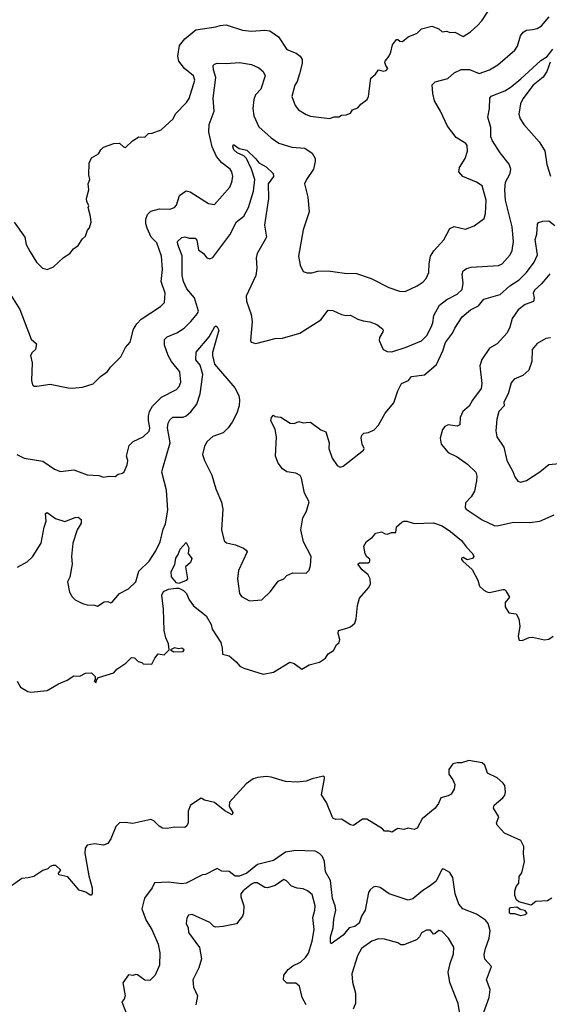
# Model space of a CAD drawing. Extents: x 1678759 to 1859541, y 384609 to 522867.
# Tile 366 of 466: x 1787910 to 1791488, y 432629 to 439284. Entities that reach past the tile are written whole.
import ezdxf

# ---------------------------------------------------------------- set-up
doc = ezdxf.new("R2010")
doc.units = 0

msp = doc.modelspace()

# ---------------------------------------------------------------- linework, layer by layer
at = {"layer": '0CON20XD'}
for points in [[(1789264.5, 439245.5), (1789305, 439249.4), (1789415, 439212.5), (1789475, 439207.2), (1789565, 439213.4), (1789598.8, 439208.8), (1789658.4, 439168.4), (1789715, 439082.9), (1789778, 439058), (1789805, 439038), (1789817.5, 439015), (1789817.7, 438987.7), (1789801.3, 438918.7), (1789784.4, 438865.6), (1789769.1, 438840.9), (1789748, 438765), (1789771.2, 438705), (1789793.8, 438675), (1789845, 438642.5), (1789875, 438632.9), (1790003.6, 438616.4), (1790035, 438628.8), (1790065, 438626.7), (1790085, 438638.8), (1790115, 438641.2), (1790145, 438653.3), (1790157.5, 438675), (1790195, 438687.5), (1790215, 438712.5), (1790257.5, 438745), (1790266.7, 438765), (1790281.7, 438888.3), (1790313, 438917), (1790333.9, 438946.1), (1790365, 438937.5), (1790385, 438940), (1790396.7, 438955), (1790383.3, 438975), (1790376.7, 438995), (1790380, 439005), (1790403.3, 439035), (1790416.7, 439065), (1790427.5, 439115), (1790455, 439150), (1790465, 439150), (1790478.3, 439138.3), (1790495, 439137.5), (1790535, 439167.5), (1790596.1, 439193.9), (1790625, 439222.5), (1790695, 439240), (1790742.5, 439222.5), (1790765, 439202.5), (1790795, 439207.5), (1790815, 439197.5), (1790849.3, 439199.3), (1790905, 439170), (1790955, 439202.5), (1791002.5, 439245), (1791033, 439277), (1791075, 439342.5)], [(1789525, 438958), (1789555, 438933.8), (1789568.1, 438905), (1789538.9, 438815), (1789503.6, 438776.4), (1789491.8, 438745), (1789485.4, 438685), (1789490.7, 438635), (1789525, 438560), (1789609.2, 438485), (1789660.8, 438450.8), (1789747.6, 438422.4), (1789836.7, 438415), (1789885, 438382), (1789905.6, 438345), (1789906.9, 438325), (1789895.5, 438275), (1789846.9, 438205), (1789834.3, 438175), (1789855.7, 438085.7), (1789865.6, 437985), (1789825.7, 437864.3), (1789794.2, 437685), (1789804.3, 437624.3), (1789825, 437582.5), (1789852.7, 437572.7), (1789884, 437574), (1789925, 437584.4), (1789993, 437587), (1790105, 437571.1), (1790185, 437568.1), (1790285, 437534.3), (1790403.8, 437475), (1790475, 437449.4), (1790515, 437447.5), (1790595, 437484.3), (1790635, 437511.4), (1790655.4, 437534.6), (1790674.2, 437575.8), (1790676, 437635), (1790685.6, 437685), (1790708.5, 437721.5), (1790775, 437796.2), (1790815, 437873.8), (1790845, 437887.5), (1790922.3, 437867.7), (1790979.7, 437890.3), (1791048.8, 437941.2), (1791057.3, 437975), (1791062.5, 438065), (1791035, 438162), (1790996.9, 438186.9), (1790904.5, 438224.5), (1790876.2, 438255), (1790882, 438285), (1790920, 438345), (1790936, 438395), (1790931.9, 438435), (1790925, 438446.5), (1790858.7, 438488.7), (1790799.2, 438565), (1790752.5, 438665), (1790712, 438735), (1790700.4, 438785), (1790697.1, 438845), (1790715.7, 438864.3), (1790802.7, 438887.3), (1790846.2, 438925), (1790893.1, 438946.9), (1790948.5, 438948.5), (1791015, 438920.6), (1791085, 438945.4), (1791140.5, 438979.5), (1791255, 439078.6), (1791273.5, 439105), (1791293.8, 439175), (1791310.4, 439199.6), (1791335, 439213.6), (1791375, 439217.3), (1791405, 439224.5), (1791435, 439242.5), (1791487.1, 439302.9)], [(1787872, 437915), (1787945, 437813.8), (1787954.3, 437765), (1787980, 437715), (1788024.2, 437645), (1788063.3, 437605), (1788095, 437596), (1788137.3, 437612.7), (1788205, 437676.2), (1788247.5, 437705), (1788272.5, 437735), (1788305, 437757.5), (1788335, 437802.5), (1788355, 437820), (1788368.3, 437861.7), (1788381.7, 437878.3), (1788392.5, 437915), (1788387.5, 437955), (1788373.3, 438015), (1788376.4, 438026.4), (1788362.5, 438055), (1788360, 438075), (1788376.7, 438135), (1788372.5, 438175), (1788383.3, 438205), (1788377.5, 438235), (1788380, 438315), (1788395, 438350), (1788443, 438377), (1788457.5, 438405), (1788475, 438422.5), (1788545, 438446.7), (1788585, 438450), (1788610, 438425), (1788625, 438420), (1788672.5, 438465), (1788715, 438492.5), (1788755, 438490), (1788780, 438515), (1788805, 438517.5), (1788865, 438538.8), (1788947.5, 438615), (1788962.7, 438647.3), (1789036.7, 438725), (1789055, 438752.5), (1789093.1, 438875), (1789082.9, 438905), (1789024.2, 438954.2), (1788984.4, 439005), (1788977.8, 439037.8), (1788989.1, 439110.9), (1789025, 439154.3), (1789100.8, 439215), (1789235, 439235.7), (1789264.5, 439245.5)], [(1787890, 436345), (1787940.7, 436320.7), (1788065, 436299.2), (1788145, 436246), (1788185, 436231.2), (1788275, 436242), (1788365, 436208.6), (1788445, 436203.8), (1788475, 436192), (1788515, 436198.8), (1788555, 436196.7), (1788575, 436213.3), (1788605, 436220), (1788615, 436227.5), (1788635.6, 436274.4), (1788640, 436305), (1788631.9, 436335), (1788650, 436405), (1788676.9, 436433.1), (1788744.6, 436465.4), (1788785, 436504), (1788789.6, 436525), (1788780, 436575), (1788781.1, 436605), (1788787.5, 436635), (1788808, 436672), (1788867.3, 436732.7), (1788968.6, 436785), (1788987.8, 436805), (1788999.1, 436835), (1788990.8, 436905), (1788936.2, 436975), (1788913.8, 437015), (1788887.5, 437085), (1788888.3, 437121.7), (1788905, 437140.6), (1788971.3, 437168.7), (1789021.3, 437198.7), (1789066.2, 437243.8), (1789110.8, 437299.2), (1789116.9, 437315), (1789091.1, 437405), (1789038.7, 437465), (1789015.6, 437514.4), (1789008.4, 437555), (1789008.2, 437688.2), (1788977.9, 437765), (1788976.9, 437785), (1789005, 437811.4), (1789025, 437815.7), (1789055, 437807.5), (1789095, 437808.6), (1789106.7, 437795), (1789109.5, 437779.5), (1789118.3, 437728.3), (1789152, 437705), (1789175, 437673.8), (1789195, 437668), (1789215, 437676), (1789330.4, 437829.6), (1789375, 437918.1), (1789423.7, 437956.3), (1789455, 438013.8), (1789490.5, 438125), (1789498.5, 438205), (1789475.5, 438275), (1789442.5, 438345), (1789423.1, 438363.1), (1789378.6, 438385), (1789357.5, 438405), (1789348.8, 438425), (1789355, 438440), (1789393.1, 438413.1), (1789445, 438401.9), (1789505, 438344.4), (1789526.1, 438316.1), (1789575, 438290.6), (1789622, 438245), (1789624.2, 438225), (1789589.2, 438175), (1789591.2, 438075), (1789567.3, 437927.3), (1789564.6, 437894.6), (1789576.6, 437813.4), (1789513.5, 437705), (1789507.8, 437675), (1789512.2, 437605), (1789505.6, 437555), (1789438.9, 437415), (1789441.4, 437381.4), (1789472.6, 437292.6), (1789481.5, 437245), (1789470, 437115), (1789474.1, 437104.1), (1789505, 437096), (1789635, 437130), (1789685, 437132.7), (1789803.3, 437165), (1789945.4, 437254.6), (1789995, 437320.8), (1790025, 437319.2), (1790085, 437291.2), (1790115, 437283.8), (1790145, 437288), (1790195, 437260), (1790229.4, 437249.4), (1790275, 437242), (1790322.5, 437225), (1790360, 437195), (1790366.2, 437185), (1790363.8, 437175), (1790340, 437135), (1790337.8, 437115), (1790365.8, 437055.8), (1790391.5, 437041.5), (1790425, 437040), (1790520, 437070), (1790625, 437112.9), (1790660, 437150), (1790690, 437205), (1790700.9, 437235), (1790708.1, 437285), (1790745.6, 437355), (1790795, 437393.5), (1790865, 437428.1), (1790899.3, 437460.7), (1790906, 437504), (1790898.5, 437565), (1790905, 437586.2), (1790928.1, 437601.9), (1790959.3, 437610.7), (1791145, 437621.9), (1791168.6, 437635), (1791223.1, 437695), (1791237.8, 437725), (1791245.4, 437785), (1791237.3, 437885), (1791193.1, 438065), (1791186.6, 438135), (1791192.1, 438185), (1791223.5, 438245), (1791229.1, 438275), (1791217.3, 438307.3), (1791155, 438384.3), (1791103.1, 438465), (1791092.4, 438492.4), (1791093.6, 438555), (1791072.9, 438625), (1791083.3, 438685), (1791085.6, 438755), (1791095, 438767.5), (1791186.7, 438803.3), (1791229.7, 438830.3), (1791296.4, 438883.6), (1791430.5, 439009.5), (1791473.8, 439036.2), (1791512, 439085)], [(1787855, 437415.8), (1787910, 437325), (1787988, 437125), (1788023.6, 437093.6), (1788017.5, 437055), (1787994.5, 437035.5), (1787983.3, 437015), (1787994.4, 436965), (1787990, 436845), (1787996.4, 436816.4), (1788005, 436807.5), (1788025, 436806.7), (1788115, 436821.2), (1788236.4, 436796.4), (1788265, 436793.3), (1788335, 436801.2), (1788405, 436823.3), (1788455, 436872.5), (1788503.9, 436906.1), (1788524.1, 436935.9), (1788592.5, 437005), (1788625, 437067.5), (1788655.7, 437104.3), (1788678, 437192), (1788700.5, 437229.5), (1788730.2, 437259.8), (1788861.2, 437345), (1788888.3, 437371.7), (1788892.5, 437435), (1788865.4, 437515), (1788873.8, 437595), (1788867.1, 437685), (1788835.5, 437775), (1788798.9, 437815), (1788770.9, 437875), (1788762.2, 437905), (1788762.5, 437935), (1788773, 437967), (1788795, 437990.8), (1788855, 438006.9), (1788925, 438004.4), (1788955, 438015.7), (1788969.3, 438030.7), (1788988.8, 438095), (1789035, 438128.6), (1789061.3, 438121.3), (1789185, 438041.9), (1789225, 438035.8), (1789328.5, 438151.5), (1789342.9, 438185), (1789350, 438225), (1789342.9, 438255), (1789331.1, 438275), (1789275.8, 438315.8), (1789238.8, 438358.8), (1789209.6, 438425), (1789187.5, 438525), (1789190.9, 438575), (1789223.8, 438665), (1789217.2, 438755), (1789234.7, 438894.7), (1789219.1, 438945), (1789218, 438975), (1789225.6, 438984.4), (1789245, 438991.4), (1789305, 438988.1), (1789395, 438994.5), (1789475, 438980.6), (1789525, 438958)], [(1791493, 438997), (1791470.3, 438935), (1791446.7, 438895), (1791379, 438841), (1791310.1, 438749.9), (1791293.8, 438715), (1791281.9, 438645), (1791290.6, 438615), (1791315.6, 438575), (1791419.8, 438459.8), (1791457.1, 438397.1), (1791471.5, 438305), (1791495, 438226.7)], [(1787895, 435582.5), (1787960.7, 435619.3), (1787997, 435653), (1788055.6, 435745), (1788074.4, 435855), (1788088.8, 435895), (1788085, 435947.5), (1788095, 435952.5), (1788152.6, 435912.6), (1788215, 435892), (1788285, 435919.4), (1788305, 435920.8), (1788326, 435906), (1788325, 435880), (1788297.5, 435835), (1788268.8, 435745), (1788260, 435655), (1788264.2, 435605), (1788248.8, 435515), (1788233.3, 435485), (1788246.2, 435415), (1788263.9, 435383.9), (1788283.9, 435363.9), (1788335, 435337.5), (1788365, 435330), (1788415, 435327.5), (1788435, 435320), (1788480.7, 435349.3), (1788505, 435352.5), (1788525, 435342.5), (1788535, 435347.5), (1788584.2, 435405.8), (1788645, 435436.7), (1788695, 435483.8), (1788713.6, 435556.4), (1788785, 435624.5), (1788829.7, 435695), (1788858.8, 435755), (1788878.9, 435841.1), (1788895, 435876.7), (1788910.9, 435969.1), (1788902.1, 436105), (1788869.5, 436225), (1788876.4, 436253.6), (1788926, 436425), (1788908.6, 436525), (1788912.8, 436557.2), (1788925, 436580), (1788945, 436596.8), (1789015, 436597.7), (1789035, 436605.5), (1789066.4, 436633.6), (1789106.2, 436685), (1789130, 436755), (1789146.2, 436886.2), (1789129.1, 436949.1), (1789100, 436985), (1789102.5, 437037.5), (1789190.3, 437139.7), (1789228.8, 437211.2), (1789235, 437216), (1789245, 437208), (1789255.6, 437185), (1789211.8, 437035), (1789211.5, 437015), (1789226.8, 436956.8), (1789364, 436795), (1789389.2, 436745), (1789395.7, 436715), (1789392.9, 436675), (1789377.5, 436625), (1789345.4, 436564.6), (1789318.6, 436525), (1789285, 436490.8), (1789215, 436467.1), (1789176.3, 436433.7), (1789157.8, 436402.2), (1789145.6, 436345), (1789157.8, 436305), (1789208.9, 436205), (1789234, 436114), (1789273.7, 436023.7), (1789281.5, 435975), (1789273.9, 435835), (1789292.1, 435762.1), (1789307.9, 435747.9), (1789367.5, 435735), (1789421.7, 435711.7), (1789439.5, 435699.5), (1789446.4, 435686.4), (1789388.3, 435561.7), (1789380.6, 435505), (1789394.3, 435405), (1789408, 435385), (1789462.5, 435355), (1789545, 435362.2), (1789605, 435420), (1789655, 435488.8), (1789693.3, 435505), (1789715, 435528), (1789755, 435546.2), (1789845, 435543.3), (1789865, 435562.5), (1789875.6, 435594.4), (1789878.6, 435655), (1789828.2, 435755), (1789809.1, 435835), (1789823.5, 435916.5), (1789846.9, 435963.1), (1789865.7, 436025.7), (1789835, 436083.8), (1789814.6, 436184.6), (1789805, 436204.2), (1789775, 436220), (1789715, 436228.6), (1789685, 436247.5), (1789656.1, 436286.1), (1789639.1, 436335), (1789644.3, 436464.3), (1789636.7, 436515), (1789606.7, 436575), (1789610, 436595), (1789625, 436610), (1789633, 436603), (1789675, 436597.5), (1789736.2, 436556.2), (1789765, 436553.8), (1789795, 436568.8), (1789825, 436560), (1789845, 436561.2), (1789873.9, 436563.9), (1789945, 436512.5), (1789978.8, 436498.8), (1790000, 436425), (1789997.5, 436385), (1790020.7, 436320.7), (1790055, 436270), (1790075, 436260), (1790095, 436266.7), (1790232.5, 436375), (1790237.5, 436385), (1790223.8, 436415), (1790216.2, 436455), (1790222, 436475), (1790235, 436490), (1790265.7, 436494.3), (1790305, 436512.5), (1790335, 436544.3), (1790380, 436625), (1790436.9, 436695), (1790464.2, 436775.8), (1790488.9, 436825), (1790536, 436845), (1790558, 436872), (1790645, 436883.6), (1790725, 436953.5), (1790769.5, 437045), (1790787.2, 437102.8), (1790834.1, 437165), (1790849.1, 437199.1), (1790898.6, 437275), (1790955, 437323.1), (1791010, 437350), (1791044.7, 437395.3), (1791155, 437426.5), (1791220.6, 437485), (1791284.7, 437525.3), (1791333.6, 437575), (1791386.5, 437645), (1791408.5, 437695), (1791392.3, 437797.7), (1791404.4, 437835), (1791408.8, 437901.2), (1791415, 437912.5), (1791445, 437922.5), (1791485, 437923.8), (1791525, 437893.8)], [(1791492.5, 437567.5), (1791435, 437498.1), (1791387.1, 437455), (1791379.4, 437435), (1791385.5, 437404.5), (1791380.6, 437379.4), (1791325, 437359.4), (1791276.6, 437323.4), (1791237.8, 437265), (1791221.9, 437205), (1791203, 437167), (1791135, 437093.8), (1791085, 437064), (1791033, 436987), (1791019.5, 436945), (1791031.8, 436825), (1791027.7, 436792.3), (1790968.3, 436711.7), (1790947.3, 436672.7), (1790904.2, 436635), (1790885.7, 436595), (1790883.8, 436546.2), (1790865, 436536.2), (1790805, 436545.8), (1790781.2, 436535), (1790767.1, 436515), (1790751.5, 436455), (1790757.5, 436415), (1790805, 436358), (1790865, 436328.8), (1790935, 436278.8), (1790990.8, 436225), (1790997.9, 436197.9), (1790996.8, 436166.8), (1790982.6, 436097.4), (1790960.6, 436059.4), (1790921.7, 436018.3), (1790920, 435985), (1790926.7, 435975), (1791035, 435904), (1791115, 435866.2), (1791135, 435863.8), (1791245, 435886.9), (1791355, 435885.7), (1791425, 435894.4), (1791521.7, 435938.3)], [(1791495, 437134.5), (1791465, 437128.9), (1791405, 437095.7), (1791373.3, 437055), (1791369.5, 436975), (1791350.5, 436915), (1791310.2, 436879.8), (1791251.2, 436855), (1791231.2, 436828.8), (1791210.5, 436755), (1791181.7, 436698.3), (1791181.9, 436675), (1791147.8, 436635), (1791133.1, 436585), (1791125.6, 436505), (1791134.3, 436465), (1791180.6, 436395), (1791201.4, 436305), (1791241.3, 436231.3), (1791254.5, 436194.5), (1791275, 436165.8), (1791295, 436158.6), (1791335, 436170), (1791423, 436227), (1791485, 436276.9), (1791555, 436284.4)], [(1787893.2, 434813.2), (1787915, 434772), (1787965, 434742.5), (1787985, 434738), (1788095, 434750.8), (1788172.5, 434795), (1788231.2, 434818.8), (1788275, 434850), (1788315, 434846.7), (1788355, 434866.2), (1788395, 434870), (1788420, 434845), (1788420, 434825), (1788413.8, 434815), (1788425, 434802.5), (1788430, 434825), (1788441.7, 434838.3), (1788545, 434870), (1788565, 434893.3), (1788626.1, 434933.9), (1788665, 434972.5), (1788685, 434970), (1788710, 434945), (1788735, 434940), (1788745, 434930), (1788801.7, 434928.3), (1788821.7, 434968.3), (1788845, 434996.7), (1788885, 434991.2), (1788920, 435025), (1788914.2, 435065), (1788896.9, 435105), (1788886.3, 435156.3), (1788880.9, 435299.1), (1788869.2, 435395), (1788881.3, 435418.7), (1788915, 435435.6), (1788965, 435442.5), (1788985, 435441.2), (1789015.8, 435425.8), (1789036.7, 435405), (1789055, 435362.5), (1789085, 435322.5), (1789168.8, 435255), (1789204, 435195), (1789210, 435165), (1789268, 435075), (1789278.8, 435035), (1789280, 434995), (1789325, 434984), (1789373.3, 434943.3), (1789396.7, 434915), (1789425, 434900), (1789555, 434861.2), (1789625, 434873.8), (1789735, 434942.5), (1789765, 434933.3), (1789815, 434893.3), (1789865, 434922.5), (1789935, 434941.2), (1789975, 434968.8), (1789995, 434998.8), (1790029.5, 435020.5), (1790050.8, 435059.2), (1790067.5, 435075), (1790072.5, 435095), (1790062, 435135), (1790063.3, 435155), (1790119.5, 435170.5), (1790145, 435180), (1790173.3, 435205), (1790183.3, 435235), (1790192, 435325), (1790205.5, 435374.5), (1790266.5, 435443.5), (1790280.6, 435469.4), (1790277.8, 435505), (1790265, 435532), (1790224.6, 435564.6), (1790193.3, 435605), (1790206.2, 435613.8), (1790265, 435612), (1790275, 435622.5), (1790275, 435637.5), (1790255, 435653.8), (1790243.8, 435673.8), (1790235.8, 435725), (1790253.4, 435756.6), (1790292.7, 435787.3), (1790315, 435813.3), (1790355, 435823.3), (1790378, 435808), (1790395, 435806), (1790421.2, 435818.8), (1790451.4, 435818.6), (1790454.7, 435855.3), (1790491.5, 435888.5), (1790505, 435893.5), (1790525, 435894.4), (1790575, 435878), (1790705, 435884), (1790765, 435862), (1790821.2, 435825), (1790895, 435764.4), (1790927.7, 435717.7), (1790969.8, 435675), (1790977.1, 435655), (1790968.4, 435641.6), (1790933.8, 435633.8), (1790905, 435650), (1790894.3, 435645), (1790894.3, 435635), (1790904.6, 435624.6)], [(1788985, 435473.3), (1788968.8, 435478.8), (1788935, 435517.5), (1788934.1, 435554.1), (1788957.4, 435602.6), (1788963.8, 435645), (1788980.5, 435669.5), (1788993.3, 435705), (1789035, 435750), (1789052.5, 435715), (1789047.5, 435675), (1789073, 435643), (1789063.8, 435615), (1789030, 435585), (1789043.3, 435505), (1789035, 435493.8), (1788985, 435473.3)], [(1790904.6, 435624.6), (1790967.6, 435567.6), (1791005.4, 435495.4), (1791016.7, 435455), (1791045, 435427.1), (1791065, 435415.8), (1791085, 435413.1), (1791175, 435431.9), (1791185, 435432.5), (1791195, 435423.8), (1791218.8, 435381.2), (1791189.2, 435345), (1791189.2, 435315), (1791213.8, 435275), (1791265, 435268.8), (1791283.1, 435235), (1791288.9, 435185), (1791276.9, 435115), (1791285, 435090), (1791305, 435088.6), (1791352, 435108), (1791375, 435110.9), (1791455, 435093.2), (1791485, 435096.2), (1791513.7, 435116.3)], [(1788950.5, 435010.5), (1789015, 435014.5), (1789020, 435025), (1789005, 435035.6), (1788985, 435032), (1788955, 435038.1), (1788927.5, 435025), (1788950.5, 435010.5)], [(1791504.2, 433345.8), (1791475, 433327.5), (1791396.1, 433323.9), (1791365, 433299.2), (1791282.4, 433322.4), (1791265.8, 433335), (1791254.5, 433364.5), (1791254.5, 433394.5), (1791265, 433424.2), (1791281.8, 433448.2), (1791285, 433493.3), (1791301.8, 433518.2), (1791320.4, 433595), (1791313.8, 433645), (1791315.4, 433695.4), (1791295.7, 433735), (1791184.2, 433785), (1791135, 433840), (1791132, 433855), (1791147.1, 433895), (1791112, 433955), (1791116.2, 433975), (1791174.2, 434025), (1791186.7, 434043.3), (1791192.5, 434065), (1791187.1, 434107.1), (1791175, 434126), (1791135, 434159.2), (1791070.7, 434190.7), (1791052, 434245), (1791035, 434261.2), (1790945, 434276.7), (1790895, 434261.4), (1790865, 434261.2), (1790835.9, 434254.1), (1790808.8, 434215), (1790810, 434185), (1790836.7, 434146.7), (1790848.6, 434115), (1790845, 434082.5), (1790825, 434050), (1790805, 434038), (1790756.1, 434023.9), (1790740, 433985), (1790716, 433955), (1790628.3, 433881.7), (1790595, 433818.8), (1790575, 433811.2), (1790535, 433818.8), (1790505, 433810), (1790465, 433816.7), (1790425, 433792.5), (1790405, 433800), (1790375, 433800), (1790360, 433815), (1790255, 433880), (1790225, 433880), (1790165, 433837.5), (1790145, 433842.5), (1790085, 433880), (1790045, 433877.5), (1790025, 433887.5), (1789982.8, 433992.8), (1789948.9, 434045), (1789970, 434155), (1789970, 434165), (1789961.7, 434171.7), (1789885, 434153.1), (1789845, 434136.9), (1789785, 434129.6), (1789705, 434134.1), (1789608.8, 434165), (1789575, 434168.3), (1789518.1, 434161.9), (1789488.1, 434151.9), (1789440.8, 434119.2), (1789327.5, 433995), (1789325.8, 433965), (1789350, 433925), (1789345, 433910), (1789295, 433935.7), (1789225, 433993.1), (1789158.3, 434008.3), (1789135, 434022.5), (1789063.3, 433975), (1789048.6, 433935), (1789048.9, 433855), (1789040, 433835), (1789025.6, 433824.4), (1788955, 433827.1), (1788905, 433817.8), (1788875, 433820), (1788852.2, 433832.2), (1788815, 433869.2), (1788795, 433876.9), (1788675, 433850.5), (1788621.7, 433858.3), (1788585, 433855.8), (1788559.1, 433830.9), (1788525, 433746.7), (1788505, 433716.2), (1788475, 433703.8), (1788415, 433713.3), (1788365, 433703.3), (1788351.2, 433685), (1788350.3, 433649.7), (1788377, 433497), (1788400, 433415), (1788398.8, 433375), (1788393, 433367), (1788385, 433366.7), (1788356.9, 433386.9), (1788311.2, 433401.2), (1788235, 433491.2), (1788175, 433503.3), (1788172.5, 433515), (1788187.5, 433535), (1788155, 433567.5), (1788132.5, 433567.5), (1788115, 433560), (1788100, 433545), (1788065, 433532.5), (1788005, 433493.3), (1787967.3, 433482.7), (1787925, 433480), (1787822.6, 433407.4)], [(1791045.3, 432575), (1791080.8, 432675), (1791087.9, 432727.9), (1791064.5, 432795), (1791097.8, 432885), (1791053.3, 432933.3), (1791048.5, 432965), (1791056.2, 433005), (1791082.7, 433075), (1791087.8, 433125), (1791074.4, 433175), (1791057.8, 433197.8), (1790995, 433237.1), (1790904, 433274), (1790875.6, 433305), (1790851.1, 433375), (1790836.9, 433485), (1790815, 433520), (1790775, 433542.5), (1790765, 433542.5), (1790721.3, 433458.7), (1790675.6, 433424.4), (1790632.4, 433397.6), (1790565, 433342.2), (1790535, 433332.9), (1790405.3, 433375.3), (1790345, 433418.1), (1790315, 433424.2), (1790298.8, 433421.2), (1790276.9, 433403.1), (1790267.1, 433385), (1790244, 433266), (1790219.4, 433225), (1790202.6, 433177.4), (1790175, 433155.5), (1790135, 433145.7), (1790094.4, 433095), (1790015, 433037.5), (1790008.8, 433048.8), (1790008.8, 433085), (1790028.4, 433145), (1790031.3, 433205), (1790046.8, 433265), (1790041.9, 433295), (1790022.5, 433345), (1790009.1, 433465), (1789976, 433525), (1789970, 433595), (1789955, 433627.8), (1789935, 433647.5), (1789905, 433663.5), (1789836.8, 433666.8), (1789775, 433669.2), (1789705, 433658.1), (1789625, 433600.3), (1789517.1, 433572.9), (1789445, 433514.3), (1789395, 433495.3), (1789365.3, 433495.3), (1789325, 433525.7), (1789275, 433529.2), (1789245, 433546), (1789165, 433506.7), (1789145, 433504.3), (1789035, 433446.7), (1789005, 433443.5), (1788915, 433454.4), (1788820.7, 433449.3), (1788804.3, 433415), (1788753.7, 433346.3), (1788734.5, 433275), (1788764.4, 433195), (1788802.9, 433135), (1788844.5, 433034.5), (1788856.6, 432976.6), (1788853.6, 432893.6), (1788824, 432825), (1788789.4, 432790.6), (1788755, 432791.2), (1788705, 432827.5), (1788695, 432830), (1788675, 432822.5), (1788645, 432827.5), (1788606.4, 432773.6), (1788621.2, 432685), (1788615.9, 432664.1), (1788600, 432645), (1788630.8, 432565)], [(1789844.7, 432625), (1789818.3, 432675), (1789800.5, 432750.5), (1789775, 432770.5), (1789715, 432771.8), (1789691.8, 432795), (1789693.5, 432826.5), (1789722.5, 432865), (1789755, 432889.1), (1789806.2, 432913.8), (1789840, 432945), (1789860.5, 432975), (1789886.4, 433055), (1789898.5, 433135), (1789890, 433215), (1789904.2, 433265), (1789905.7, 433295), (1789885, 433370), (1789855, 433396.2), (1789825, 433410), (1789785, 433414), (1789746.4, 433426.4), (1789712.7, 433462.7), (1789695, 433471.2), (1789635, 433431.9), (1789585, 433415.6), (1789565, 433418.9), (1789515, 433448.8), (1789495, 433449.2), (1789475, 433440), (1789420, 433395), (1789404.6, 433375), (1789404.7, 433354.7), (1789423.4, 433295), (1789422.9, 433245), (1789415, 433224.2), (1789375, 433172.5), (1789285, 433154.2), (1789235, 433150.8), (1789222, 433155), (1789195, 433182.5), (1789075, 433235.8), (1789049.5, 433230.5), (1789038, 433212), (1789034.2, 433175), (1789048, 433145), (1789050.8, 433115), (1789125, 433013.3), (1789137.3, 432935), (1789120.6, 432875), (1789080.6, 432795), (1789084.3, 432745), (1789110, 432685), (1789100.8, 432625)], [(1791295, 433227.5), (1791255, 433240), (1791225, 433240), (1791220, 433245), (1791218.6, 433275), (1791225, 433282.5), (1791268.1, 433288.1), (1791290.9, 433270.9), (1791320, 433265), (1791337, 433243), (1791325, 433232.5), (1791295, 433227.5)], [(1790884.4, 432565), (1790872.9, 432635), (1790816.9, 432775), (1790805.7, 432845), (1790817.5, 432905), (1790841.2, 432968.8), (1790843.8, 433015), (1790808, 433075), (1790765, 433120), (1790741.7, 433128.3), (1790715, 433104), (1790705, 433103.3), (1790685, 433128.8), (1790659.3, 433130.7), (1790625, 433112.5), (1790610, 433085), (1790590, 433065), (1790505, 433031.2), (1790485, 433031.2), (1790465, 433043.3), (1790375, 433070), (1790335, 433071.9), (1790288, 433055), (1790218.6, 433005), (1790193.1, 432956.9), (1790153.3, 432835), (1790158.7, 432778.7), (1790177.5, 432705), (1790178.9, 432635), (1790163.1, 432595)]]:
    msp.add_lwpolyline(points, dxfattribs=at)

doc.saveas('drawing.dxf')
